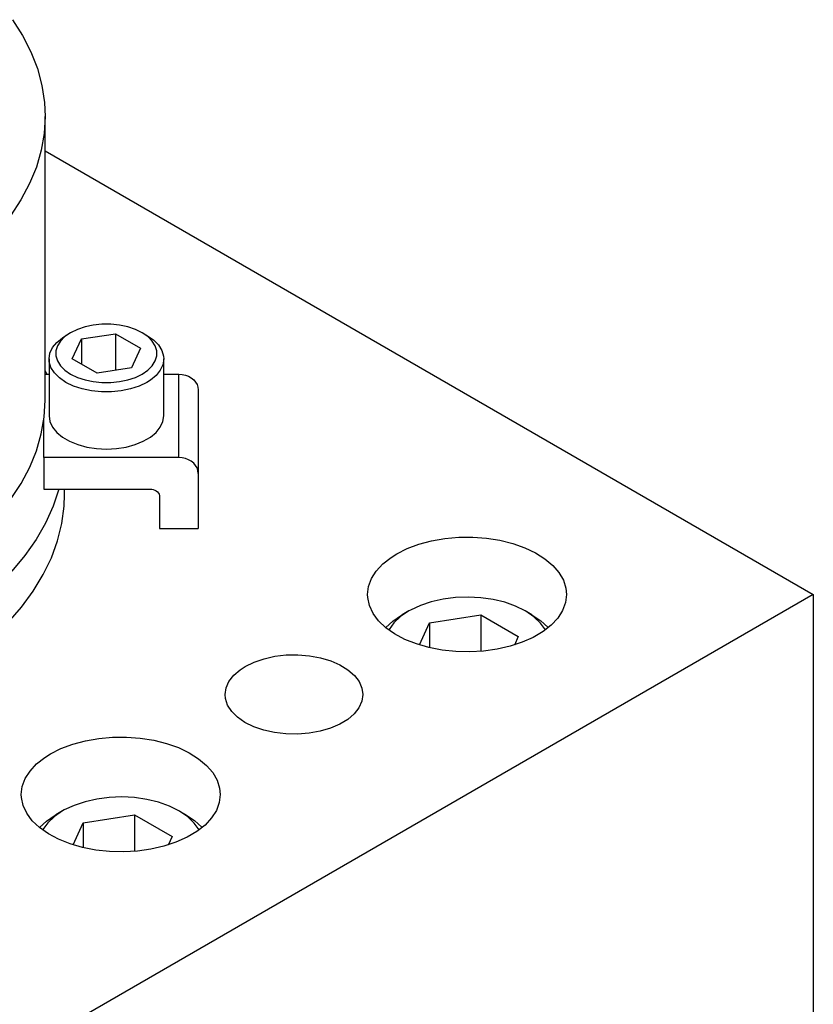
# Model space of a CAD drawing. Header units: inches. Extents: x 3 to 289, y 4 to 291.
# Tile 447 of 634: x 50.86 to 54.11, y 271.31 to 275.33. Entities that reach past the tile are written whole.
import ezdxf

# ---------------------------------------------------------------- set-up
doc = ezdxf.new("R2010")
doc.units = ezdxf.units.IN
doc.header["$LTSCALE"] = 0.5
doc.header["$MEASUREMENT"] = 0
doc.layers.add('DIE', color=7, linetype='Continuous')

msp = doc.modelspace()

# ---------------------------------------------------------------- linework, layer by layer
at = {"layer": 'DIE', "color": 136, "linetype": 'Continuous'}
for p, q in [((50.8346, 275.3267), (50.8763, 275.2615)), ((50.8763, 275.2615), (50.9103, 275.1948)), ((50.9103, 275.1948), (50.9367, 275.127)), ((50.9367, 275.127), (50.9552, 275.0583)), ((50.9552, 275.0583), (50.9657, 274.9891)), ((50.9657, 274.9891), (50.9684, 274.932)), ((50.9684, 274.932), (50.9644, 274.8626)), ((50.9684, 273.7729), (50.9684, 274.932)), ((50.9644, 274.8626), (50.9525, 274.7934)), ((50.9525, 274.7934), (50.9326, 274.7248)), ((50.9326, 274.7248), (50.9048, 274.6572)), ((50.9048, 274.6572), (50.8693, 274.5908)), ((50.8693, 274.5908), (50.8263, 274.5258)), ((50.9684, 273.8925), (50.9751, 273.8793)), ((50.9645, 273.7042), (50.9684, 273.7729)), ((50.9527, 273.6351), (50.9645, 273.7042)), ((50.9328, 273.5665), (50.9527, 273.6351)), ((50.9052, 273.4989), (50.9328, 273.5665)), ((50.8698, 273.4324), (50.9052, 273.4989)), ((50.8269, 273.3675), (50.8698, 273.4324)), ((51.0242, 273.4097), (51.0011, 273.3399)), ((51.0456, 273.3395), (51.0474, 273.3875)), ((51.0474, 273.3875), (51.0474, 273.4097)), ((51.0011, 273.3399), (50.9702, 273.2712)), ((51.0362, 273.2687), (51.0456, 273.3395)), ((50.9702, 273.2712), (50.9315, 273.2038)), ((51.0189, 273.1984), (51.0362, 273.2687)), ((50.9315, 273.2038), (50.8854, 273.138)), ((50.9936, 273.1289), (51.0189, 273.1984)), ((50.8854, 273.138), (50.832, 273.074)), ((50.9606, 273.0605), (50.9936, 273.1289)), ((50.92, 272.9934), (50.9606, 273.0605)), ((50.8719, 272.9281), (50.92, 272.9934)), ((50.8166, 272.8647), (50.8719, 272.9281))]:
    msp.add_line(p, q, dxfattribs=at)
at = {"layer": 'DIE', "color": 254, "linetype": 'Continuous'}
for p, q in [((50.9684, 274.7905), (54.1057, 272.9792)), ((52.4472, 273.1667), (52.495, 273.1845)), ((52.495, 273.1845), (52.5467, 273.1984)), ((52.5467, 273.1984), (52.6012, 273.2079)), ((52.6012, 273.2079), (52.6575, 273.213)), ((52.6575, 273.213), (52.7145, 273.2134)), ((52.7145, 273.2134), (52.771, 273.2092)), ((52.771, 273.2092), (52.826, 273.2006)), ((52.826, 273.2006), (52.8783, 273.1875)), ((52.8783, 273.1875), (52.9269, 273.1704)), ((52.3812, 273.1307), (52.4042, 273.1451)), ((52.4042, 273.1451), (52.4472, 273.1667)), ((52.9269, 273.1704), (52.9709, 273.1495)), ((52.9709, 273.1495), (53.0094, 273.1252)), ((52.3207, 273.0751), (52.3476, 273.1041)), ((52.3476, 273.1041), (52.3812, 273.1307)), ((53.0094, 273.1252), (53.0417, 273.0981)), ((53.0417, 273.0981), (53.067, 273.0687)), ((52.3011, 273.0442), (52.3207, 273.0751)), ((53.067, 273.0687), (53.085, 273.0374)), ((52.2892, 273.012), (52.3011, 273.0442)), ((53.085, 273.0374), (53.0952, 273.0051)), ((54.1057, 272.9792), (47.565, 269.203)), ((52.2852, 272.9792), (52.2892, 273.012)), ((52.2858, 272.9666), (52.2852, 272.9792)), ((53.0977, 272.9792), (53.0937, 272.9464)), ((53.0952, 273.0051), (53.0977, 272.9792)), ((54.1057, 272.9792), (54.1057, 270.5297)), ((52.2929, 272.934), (52.2858, 272.9666)), ((53.0937, 272.9464), (53.0818, 272.9143)), ((52.3077, 272.9022), (52.2929, 272.934)), ((52.3302, 272.872), (52.3077, 272.9022)), ((53.0818, 272.9143), (53.0622, 272.8834)), ((52.3597, 272.8439), (52.3302, 272.872)), ((53.0622, 272.8834), (53.0354, 272.8544)), ((52.3958, 272.8184), (52.3597, 272.8439)), ((52.4376, 272.7961), (52.3958, 272.8184)), ((53.0017, 272.8278), (52.962, 272.8042)), ((53.0354, 272.8544), (53.0017, 272.8278)), ((52.4845, 272.7774), (52.4376, 272.7961)), ((52.5354, 272.7627), (52.4845, 272.7774)), ((52.9169, 272.7841), (52.8674, 272.7678)), ((52.962, 272.8042), (52.9169, 272.7841)), ((52.5894, 272.7522), (52.5354, 272.7627)), ((52.6455, 272.7462), (52.5894, 272.7522)), ((52.7024, 272.7448), (52.6455, 272.7462)), ((52.7591, 272.748), (52.7024, 272.7448)), ((52.8145, 272.7557), (52.7591, 272.748)), ((52.8674, 272.7678), (52.8145, 272.7557)), ((51.7855, 272.6858), (51.8217, 272.7035)), ((51.8217, 272.7035), (51.8625, 272.7173)), ((51.8625, 272.7173), (51.9068, 272.7271)), ((51.9068, 272.7271), (51.9533, 272.7324)), ((51.9533, 272.7324), (52.0007, 272.7331)), ((52.0007, 272.7331), (52.0476, 272.7292)), ((52.0476, 272.7292), (52.0927, 272.7208)), ((52.0927, 272.7208), (52.1348, 272.7082)), ((52.1348, 272.7082), (52.1725, 272.6917)), ((51.7384, 272.6497), (51.7648, 272.6724)), ((51.7648, 272.6724), (51.7855, 272.6858)), ((52.1725, 272.6917), (52.205, 272.6717)), ((52.205, 272.6717), (52.2311, 272.6489)), ((51.7071, 272.5983), (51.719, 272.6247)), ((51.719, 272.6247), (51.7384, 272.6497)), ((52.2311, 272.6489), (52.2503, 272.6239)), ((52.2503, 272.6239), (52.2619, 272.5973)), ((51.7031, 272.571), (51.7071, 272.5983)), ((52.2619, 272.5973), (52.2656, 272.571)), ((51.7047, 272.554), (51.7031, 272.571)), ((51.7136, 272.5271), (51.7047, 272.554)), ((52.2616, 272.5437), (52.2498, 272.5172)), ((52.2656, 272.571), (52.2616, 272.5437)), ((51.7302, 272.5015), (51.7136, 272.5271)), ((51.754, 272.4778), (51.7302, 272.5015)), ((52.2498, 272.5172), (52.2304, 272.4923)), ((51.7844, 272.4568), (51.754, 272.4778)), ((51.8204, 272.4391), (51.7844, 272.4568)), ((52.204, 272.4695), (52.1714, 272.4497)), ((52.2304, 272.4923), (52.204, 272.4695)), ((51.8611, 272.425), (51.8204, 272.4391)), ((51.9053, 272.4152), (51.8611, 272.425)), ((51.9517, 272.4097), (51.9053, 272.4152)), ((52.0913, 272.4208), (52.0461, 272.4126)), ((52.1334, 272.4333), (52.0913, 272.4208)), ((52.1714, 272.4497), (52.1334, 272.4333)), ((51.0808, 272.3681), (51.1325, 272.3819)), ((51.1325, 272.3819), (51.187, 272.3914)), ((51.187, 272.3914), (51.2433, 272.3965)), ((51.2433, 272.3965), (51.3003, 272.3969)), ((51.3003, 272.3969), (51.3568, 272.3928)), ((51.3568, 272.3928), (51.4118, 272.3841)), ((51.4118, 272.3841), (51.4641, 272.371)), ((51.9991, 272.4088), (51.9517, 272.4097)), ((52.0461, 272.4126), (51.9991, 272.4088)), ((50.99, 272.3286), (51.033, 272.3502)), ((51.033, 272.3502), (51.0808, 272.3681)), ((51.4641, 272.371), (51.5127, 272.3539)), ((51.5127, 272.3539), (51.5567, 272.333)), ((50.9334, 272.2876), (50.967, 272.3142)), ((50.967, 272.3142), (50.99, 272.3286)), ((51.5567, 272.333), (51.5952, 272.3087)), ((51.5952, 272.3087), (51.6275, 272.2816)), ((50.8869, 272.2277), (50.9065, 272.2586)), ((50.9065, 272.2586), (50.9334, 272.2876)), ((51.6275, 272.2816), (51.6528, 272.2522)), ((50.875, 272.1956), (50.8869, 272.2277)), ((51.6528, 272.2522), (51.6708, 272.221)), ((51.6708, 272.221), (51.681, 272.1886)), ((50.871, 272.1627), (50.875, 272.1956)), ((51.681, 272.1886), (51.6835, 272.1627)), ((50.8716, 272.1502), (50.871, 272.1627)), ((50.8786, 272.1175), (50.8716, 272.1502)), ((51.6835, 272.1627), (51.6795, 272.1299)), ((50.8935, 272.0858), (50.8786, 272.1175)), ((51.6676, 272.0978), (51.648, 272.0669)), ((51.6795, 272.1299), (51.6676, 272.0978)), ((50.9159, 272.0555), (50.8935, 272.0858)), ((50.9455, 272.0274), (50.9159, 272.0555)), ((51.648, 272.0669), (51.6212, 272.0379)), ((50.9815, 272.0019), (50.9455, 272.0274)), ((51.6212, 272.0379), (51.5875, 272.0113)), ((51.0234, 271.9796), (50.9815, 272.0019)), ((51.0703, 271.9609), (51.0234, 271.9796)), ((51.5478, 271.9878), (51.5027, 271.9676)), ((51.5875, 272.0113), (51.5478, 271.9878)), ((51.1212, 271.9462), (51.0703, 271.9609)), ((51.1752, 271.9357), (51.1212, 271.9462)), ((51.2313, 271.9297), (51.1752, 271.9357)), ((51.4003, 271.9392), (51.3449, 271.9315)), ((51.4532, 271.9513), (51.4003, 271.9392)), ((51.5027, 271.9676), (51.4532, 271.9513)), ((51.2882, 271.9283), (51.2313, 271.9297)), ((51.3449, 271.9315), (51.2882, 271.9283))]:
    msp.add_line(p, q, dxfattribs=at)
at = {"layer": 'DIE', "color": 132, "linetype": 'Continuous'}
for p, q in [((51.1311, 274.072), (51.0999, 274.0616)), ((51.165, 274.0792), (51.1311, 274.072)), ((51.2004, 274.0828), (51.165, 274.0792)), ((51.2365, 274.0828), (51.2004, 274.0828)), ((51.2719, 274.0792), (51.2365, 274.0828)), ((51.3058, 274.072), (51.2719, 274.0792)), ((51.337, 274.0616), (51.3058, 274.072)), ((51.0155, 274.0089), (51.0389, 274.0282)), ((51.0492, 274.0324), (51.0312, 274.0143)), ((51.0389, 274.0282), (51.0527, 274.037)), ((51.0723, 274.0483), (51.0492, 274.0324)), ((51.0723, 274.0483), (51.0527, 274.037)), ((51.0999, 274.0616), (51.0723, 274.0483)), ((51.0723, 274.0483), (51.0723, 274.0483)), ((51.079, 273.9424), (51.1164, 274.0229)), ((51.1164, 274.0229), (51.2558, 274.0444)), ((51.1164, 274.0229), (51.1164, 273.9208)), ((51.2558, 274.0444), (51.3579, 273.9855)), ((51.2558, 274.0444), (51.2558, 273.895)), ((51.3645, 274.0483), (51.337, 274.0616)), ((51.3842, 274.037), (51.3645, 274.0483)), ((51.3877, 274.0324), (51.3645, 274.0483)), ((51.3842, 274.037), (51.4104, 274.0189)), ((51.4057, 274.0143), (51.3877, 274.0324)), ((50.9876, 273.9648), (50.9982, 273.9876)), ((50.9982, 273.9876), (51.0155, 274.0089)), ((51.0189, 273.9948), (51.0126, 273.9743)), ((51.0312, 274.0143), (51.0189, 273.9948)), ((51.3579, 273.9855), (51.3205, 273.905)), ((51.418, 273.9948), (51.4057, 274.0143)), ((51.4104, 274.0189), (51.4309, 273.9985)), ((51.4243, 273.9743), (51.418, 273.9948)), ((51.4309, 273.9985), (51.4448, 273.9763)), ((50.9841, 273.9413), (50.9876, 273.9648)), ((51.0126, 273.9743), (51.0126, 273.9535)), ((51.0126, 273.9535), (51.0189, 273.9331)), ((51.1811, 273.8834), (51.079, 273.9424)), ((51.418, 273.9331), (51.4243, 273.9535)), ((51.4243, 273.9535), (51.4243, 273.9743)), ((51.4448, 273.9763), (51.4519, 273.9531)), ((51.4519, 273.9531), (51.4528, 273.9413)), ((50.9841, 273.9413), (50.9841, 273.7088)), ((50.985, 273.9295), (50.9841, 273.9413)), ((50.9921, 273.9062), (50.985, 273.9295)), ((51.006, 273.8841), (50.9921, 273.9062)), ((51.0189, 273.9331), (51.0312, 273.9135)), ((51.0312, 273.9135), (51.0492, 273.8955)), ((51.3205, 273.905), (51.1811, 273.8834)), ((51.3877, 273.8955), (51.4057, 273.9135)), ((51.4057, 273.9135), (51.418, 273.9331)), ((51.4493, 273.9178), (51.4387, 273.895)), ((51.4528, 273.9413), (51.4493, 273.9178)), ((51.4528, 273.7088), (51.4528, 273.9413)), ((51.0265, 273.8637), (51.006, 273.8841)), ((51.0527, 273.8456), (51.0265, 273.8637)), ((51.0492, 273.8955), (51.0723, 273.8796)), ((51.0723, 273.8796), (51.0999, 273.8662)), ((51.0999, 273.8662), (51.1311, 273.8558)), ((51.3058, 273.8558), (51.337, 273.8662)), ((51.337, 273.8662), (51.3645, 273.8796)), ((51.3645, 273.8796), (51.3877, 273.8955)), ((51.4214, 273.8736), (51.398, 273.8543)), ((51.4387, 273.895), (51.4214, 273.8736)), ((51.084, 273.8304), (51.0527, 273.8456)), ((51.1194, 273.8186), (51.084, 273.8304)), ((51.1311, 273.8558), (51.165, 273.8487)), ((51.165, 273.8487), (51.2004, 273.8451)), ((51.2004, 273.8451), (51.2365, 273.8451)), ((51.2365, 273.8451), (51.2719, 273.8487)), ((51.2719, 273.8487), (51.3058, 273.8558)), ((51.3529, 273.8304), (51.3175, 273.8186)), ((51.3842, 273.8456), (51.3529, 273.8304)), ((51.398, 273.8543), (51.3842, 273.8456)), ((51.1578, 273.8106), (51.1194, 273.8186)), ((51.198, 273.8065), (51.1578, 273.8106)), ((51.2389, 273.8065), (51.198, 273.8065)), ((51.2791, 273.8106), (51.2389, 273.8065)), ((51.3175, 273.8186), (51.2791, 273.8106)), ((50.9841, 273.7088), (50.9876, 273.6853)), ((51.4493, 273.6853), (51.4528, 273.7088)), ((50.9876, 273.6853), (50.9982, 273.6625)), ((50.9982, 273.6625), (51.0155, 273.6411)), ((51.4214, 273.6411), (51.4387, 273.6625)), ((51.4387, 273.6625), (51.4493, 273.6853)), ((51.0155, 273.6411), (51.0389, 273.6218)), ((51.0389, 273.6218), (51.0678, 273.6051)), ((51.3691, 273.6051), (51.398, 273.6218)), ((51.398, 273.6218), (51.4214, 273.6411)), ((51.0678, 273.6051), (51.1013, 273.5916)), ((51.1013, 273.5916), (51.1383, 273.5816)), ((51.1383, 273.5816), (51.1777, 273.5755)), ((51.2591, 273.5755), (51.2986, 273.5816)), ((51.2986, 273.5816), (51.3356, 273.5916)), ((51.3356, 273.5916), (51.3691, 273.6051)), ((51.1777, 273.5755), (51.2184, 273.5735)), ((51.2184, 273.5735), (51.2591, 273.5755)), ((52.5455, 272.9498), (52.5007, 272.9348)), ((52.5938, 272.9607), (52.5455, 272.9498)), ((52.6444, 272.9672), (52.5938, 272.9607)), ((52.6961, 272.9691), (52.6444, 272.9672)), ((52.7477, 272.9663), (52.6961, 272.9691)), ((52.7979, 272.9591), (52.7477, 272.9663)), ((52.8456, 272.9474), (52.7979, 272.9591)), ((52.8897, 272.9317), (52.8456, 272.9474)), ((52.4539, 272.9123), (52.4202, 272.8895)), ((52.4539, 272.9123), (52.4263, 272.8963)), ((52.4605, 272.9159), (52.4539, 272.9123)), ((52.5007, 272.9348), (52.4605, 272.9159)), ((52.929, 272.9123), (52.8897, 272.9317)), ((52.9566, 272.8963), (52.929, 272.9123)), ((52.9316, 272.9108), (52.929, 272.9123)), ((52.9648, 272.8879), (52.9316, 272.9108)), ((52.3596, 272.844), (52.3885, 272.8708)), ((52.393, 272.8641), (52.3728, 272.8366)), ((52.3885, 272.8708), (52.4239, 272.8949)), ((52.4202, 272.8895), (52.393, 272.8641)), ((52.4239, 272.8949), (52.4263, 272.8963)), ((52.4966, 272.7734), (52.5384, 272.8635)), ((52.5384, 272.8635), (52.7475, 272.8958)), ((52.5384, 272.8635), (52.5384, 272.762)), ((52.7475, 272.8958), (52.9006, 272.8075)), ((52.7475, 272.8958), (52.7475, 272.7469)), ((52.9566, 272.8963), (52.9924, 272.8724)), ((52.9916, 272.8622), (52.9648, 272.8879)), ((53.0112, 272.8346), (52.9916, 272.8622)), ((52.9924, 272.8724), (53.0218, 272.8457)), ((52.3728, 272.8366), (52.3717, 272.8346)), ((53.0218, 272.8457), (53.0234, 272.844)), ((52.9006, 272.8075), (52.8846, 272.7729)), ((51.1313, 272.1333), (51.0865, 272.1183)), ((51.1796, 272.1442), (51.1313, 272.1333)), ((51.2301, 272.1507), (51.1796, 272.1442)), ((51.2818, 272.1526), (51.2301, 272.1507)), ((51.3334, 272.1498), (51.2818, 272.1526)), ((51.3837, 272.1426), (51.3334, 272.1498)), ((51.4314, 272.131), (51.3837, 272.1426)), ((51.0397, 272.0958), (51.006, 272.0731)), ((51.0397, 272.0958), (51.0121, 272.0798)), ((51.0463, 272.0995), (51.0397, 272.0958)), ((51.0865, 272.1183), (51.0463, 272.0995)), ((51.4755, 272.1152), (51.4314, 272.131)), ((51.5148, 272.0958), (51.4755, 272.1152)), ((51.5424, 272.0798), (51.5148, 272.0958)), ((51.5174, 272.0943), (51.5148, 272.0958)), ((51.5506, 272.0714), (51.5174, 272.0943)), ((50.9454, 272.0275), (50.9743, 272.0543)), ((50.9743, 272.0543), (51.0097, 272.0784)), ((51.006, 272.0731), (50.9788, 272.0476)), ((51.0097, 272.0784), (51.0121, 272.0798)), ((51.1242, 272.047), (51.3333, 272.0794)), ((51.3333, 272.0794), (51.4864, 271.991)), ((51.3333, 272.0794), (51.3333, 271.9304)), ((51.5424, 272.0798), (51.5782, 272.0559)), ((51.5774, 272.0458), (51.5506, 272.0714)), ((51.5782, 272.0559), (51.6076, 272.0292)), ((50.9586, 272.0201), (50.9575, 272.0181)), ((50.9788, 272.0476), (50.9586, 272.0201)), ((51.0824, 271.957), (51.1242, 272.047)), ((51.1242, 272.047), (51.1242, 271.9455)), ((51.597, 272.0181), (51.5774, 272.0458)), ((51.6076, 272.0292), (51.6092, 272.0275)), ((51.4864, 271.991), (51.4703, 271.9564))]:
    msp.add_line(p, q, dxfattribs=at)
at = {"layer": 'DIE', "color": 2, "linetype": 'Continuous'}
for p, q in [((50.9684, 273.8793), (50.9841, 273.8793)), ((51.4528, 273.8793), (51.5147, 273.8793)), ((51.5147, 273.8793), (51.5284, 273.8783)), ((51.5284, 273.8783), (51.5416, 273.8754)), ((51.5416, 273.8754), (51.5541, 273.8706)), ((51.5541, 273.8706), (51.5653, 273.8642)), ((51.5653, 273.8642), (51.575, 273.8563)), ((51.575, 273.8563), (51.5829, 273.8471)), ((51.5829, 273.8471), (51.5887, 273.837)), ((51.5887, 273.837), (51.5922, 273.8261)), ((51.5922, 273.8261), (51.5934, 273.815)), ((51.5934, 273.815), (51.5934, 273.474)), ((50.9635, 273.5383), (50.9635, 273.696)), ((50.9635, 273.5383), (50.9635, 273.4097)), ((51.5147, 273.5383), (50.9635, 273.5383)), ((51.5284, 273.5373), (51.5147, 273.5383)), ((51.5416, 273.5344), (51.5284, 273.5373)), ((51.5541, 273.5297), (51.5416, 273.5344)), ((51.5653, 273.5232), (51.5541, 273.5297)), ((51.575, 273.5153), (51.5653, 273.5232)), ((51.5829, 273.5061), (51.575, 273.5153)), ((51.5887, 273.496), (51.5829, 273.5061)), ((51.5922, 273.4851), (51.5887, 273.496)), ((51.5934, 273.474), (51.5922, 273.4851)), ((51.5934, 273.474), (51.5934, 273.249)), ((50.9635, 273.4097), (51.3966, 273.4097)), ((51.3966, 273.4097), (51.4034, 273.4092)), ((51.4034, 273.4092), (51.41, 273.4077)), ((51.41, 273.4077), (51.4163, 273.4054)), ((51.4163, 273.4054), (51.4219, 273.4022)), ((51.4219, 273.4022), (51.4267, 273.3982)), ((51.4267, 273.3982), (51.4307, 273.3936)), ((51.4307, 273.3936), (51.4336, 273.3885)), ((51.4336, 273.3885), (51.4353, 273.3831)), ((51.4353, 273.3831), (51.4359, 273.3775)), ((51.4359, 273.3775), (51.4359, 273.249)), ((51.4359, 273.249), (51.5934, 273.249))]:
    msp.add_line(p, q, dxfattribs=at)
at = {"layer": 'DIE', "color": 4, "linetype": 'Continuous'}
msp.add_line((51.5147, 273.5383), (51.5147, 273.8793), dxfattribs=at)

doc.saveas('drawing.dxf')
